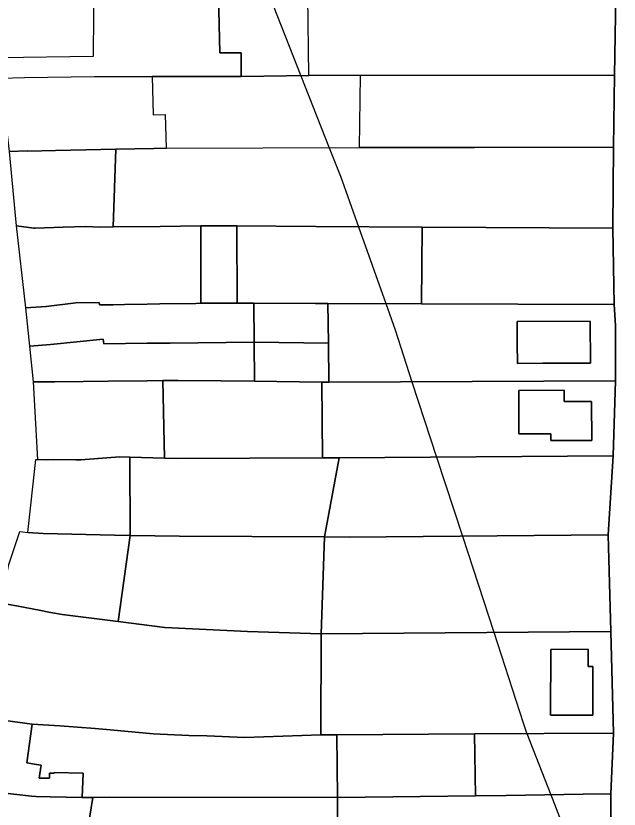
# Model space of a CAD drawing. Extents: x -521939 to -516426, y -1197857 to -1189551.
# Drawn here: x -519902.6 to -519770.7, y -1191340.1 to -1191166.6 of the extents above; entities that cross this region are included whole.
import ezdxf

# ---------------------------------------------------------------- set-up
doc = ezdxf.new("R2010")
doc.units = 0
for name, color, linetype in [('95590013', 7, 'Continuous'), ('95640013', 7, 'Continuous'), ('95660013', 7, 'Continuous')]:
    doc.layers.add(name, color=color, linetype=linetype)

msp = doc.modelspace()

# ---------------------------------------------------------------- linework, layer by layer
at = {"layer": '95590013'}
for points in [[(-519885.71, -1191175.45), (-519906.15, -1191175.73), (-519906.66, -1191166.6), (-519906.92, -1191162.01), (-519885.67, -1191162.04), (-519885.68, -1191166.14)], [(-519827.28, -1191179.62), (-519838.55, -1191179.63), (-519838.78, -1191162.2), (-519771.43, -1191162.03), (-519771.76, -1191179.56)], [(-519871.11, -1191212.61), (-519881.35, -1191212.73), (-519880.76, -1191195.75), (-519872.45, -1191195.61), (-519869.81, -1191195.54), (-519827.51, -1191195.37), (-519802.38, -1191195.35), (-519771.96, -1191195.31), (-519772.12, -1191213.02), (-519813.84, -1191212.78), (-519837.08, -1191212.64), (-519854.3, -1191212.48), (-519862.19, -1191212.5)], [(-519813.84, -1191212.78), (-519813.94, -1191229.54), (-519834.42, -1191229.5), (-519837.12, -1191229.46), (-519850.63, -1191229.44), (-519854.28, -1191229.43), (-519854.3, -1191212.48), (-519837.08, -1191212.64)], [(-519850.54, -1191237.94), (-519850.63, -1191229.44), (-519837.12, -1191229.46), (-519834.42, -1191229.5), (-519834.32, -1191238.14)], [(-519834.23, -1191246.67), (-519834.32, -1191238.14), (-519834.42, -1191229.5), (-519813.94, -1191229.54), (-519771.84, -1191229.67), (-519771.55, -1191234.29), (-519771.54, -1191246.41)], [(-519777.04, -1191233.37), (-519793.01, -1191233.41), (-519793, -1191238.17), (-519792.96, -1191242.59), (-519787.4, -1191242.57), (-519777.02, -1191242.55)], [(-519835.75, -1191246.66), (-519850.44, -1191246.48), (-519850.54, -1191237.94), (-519834.32, -1191238.14), (-519834.23, -1191246.67)], [(-519870.16, -1191263.3), (-519870.54, -1191246.35), (-519867.13, -1191246.31), (-519857.82, -1191246.39), (-519850.44, -1191246.48), (-519835.75, -1191246.66), (-519835.61, -1191263.25), (-519867.37, -1191263.37)], [(-519835.61, -1191263.25), (-519835.75, -1191246.66), (-519834.23, -1191246.67), (-519771.54, -1191246.41), (-519772.05, -1191262.81), (-519831.98, -1191263.22)], [(-519782.74, -1191248.47), (-519792.67, -1191248.51), (-519792.65, -1191258.01), (-519785.68, -1191257.98), (-519785.68, -1191259.45), (-519776.73, -1191259.45), (-519776.76, -1191250.93), (-519782.74, -1191250.95)], [(-519772.05, -1191262.81), (-519773.13, -1191280.12), (-519829.78, -1191280.59), (-519835.14, -1191280.56), (-519831.98, -1191263.22)], [(-519835.14, -1191280.56), (-519866.88, -1191280.37), (-519877.66, -1191280.23), (-519877.75, -1191263.1), (-519870.16, -1191263.3), (-519867.37, -1191263.37), (-519835.61, -1191263.25), (-519831.98, -1191263.22)], [(-519870.06, -1191300.33), (-519880.31, -1191299.03), (-519877.66, -1191280.23), (-519866.88, -1191280.37), (-519835.14, -1191280.56), (-519835.89, -1191301.72), (-519851.97, -1191301.25)], [(-519772.53, -1191301.2), (-519835.89, -1191301.72), (-519835.14, -1191280.56), (-519829.78, -1191280.59), (-519773.13, -1191280.12)], [(-519832.46, -1191323.82), (-519835.96, -1191323.86), (-519835.89, -1191301.72), (-519772.53, -1191301.2), (-519772, -1191323.45), (-519802.36, -1191323.64)], [(-519785.71, -1191319.51), (-519776.47, -1191319.51), (-519776.47, -1191308.89), (-519777.49, -1191308.89), (-519777.49, -1191305.13), (-519785.69, -1191305.14)], [(-519887.9, -1191332.24), (-519894.26, -1191332.08), (-519894.26, -1191332.25), (-519895.27, -1191332.24), (-519895.27, -1191333.3), (-519897.56, -1191333.28), (-519897.14, -1191330.48), (-519898.11, -1191330.32), (-519900.21, -1191329.95), (-519899.11, -1191321.5), (-519893.02, -1191321.87), (-519885.31, -1191322.47), (-519881.23, -1191322.81), (-519872.61, -1191323.65), (-519864.79, -1191323.96), (-519860.86, -1191324.03), (-519852.56, -1191324.44), (-519835.96, -1191323.86), (-519832.46, -1191323.82), (-519832.32, -1191337.58), (-519882.19, -1191337.44), (-519885.79, -1191337.52), (-519888.13, -1191337.58)], [(-519832.32, -1191337.58), (-519832.46, -1191323.82), (-519802.36, -1191323.64), (-519802.12, -1191337.2)], [(-519861.81, -1191349.49), (-519873.3, -1191349.01), (-519887.58, -1191348.42), (-519885.79, -1191337.52), (-519882.19, -1191337.44), (-519832.32, -1191337.58), (-519832.21, -1191349.81), (-519847.56, -1191350.08)], [(-519812.71, -1191349.32), (-519832.21, -1191349.81), (-519832.32, -1191337.58), (-519802.12, -1191337.2), (-519795.45, -1191337.1), (-519778.58, -1191336.83), (-519772.56, -1191336.73), (-519772.53, -1191348.9), (-519800.46, -1191349.4)]]:
    msp.add_lwpolyline(points, close=True, dxfattribs=at)
for points in [[(-519858.31, -1191162.18), (-519858.07, -1191174.64)], [(-519838.55, -1191179.63), (-519838.78, -1191162.2)], [(-519858.07, -1191174.64), (-519853.4, -1191174.63), (-519853.38, -1191179.81)], [(-519853.38, -1191179.81), (-519838.55, -1191179.63)], [(-519838.55, -1191179.63), (-519853.38, -1191179.81)], [(-519827.28, -1191179.62), (-519838.55, -1191179.63)], [(-519827.51, -1191195.37), (-519827.28, -1191179.62)], [(-519860.83, -1191179.83), (-519872.82, -1191179.85)], [(-519872.82, -1191179.85), (-519872.63, -1191188.19)], [(-519853.38, -1191179.81), (-519860.83, -1191179.83)], [(-519872.63, -1191188.19), (-519869.99, -1191188.13)], [(-519869.99, -1191188.13), (-519869.81, -1191195.54)], [(-519869.81, -1191195.54), (-519827.51, -1191195.37)]]:
    msp.add_lwpolyline(points, dxfattribs=at)
at = {"layer": '95640013'}
for points in [[(-519885.67, -1191162.04), (-519885.68, -1191166.14), (-519885.71, -1191175.45), (-519906.15, -1191175.73)], [(-519858.07, -1191174.64), (-519858.31, -1191162.18)], [(-519766.04, -1191453.24), (-519773.21, -1191452.93), (-519773.27, -1191448.99), (-519773.78, -1191425.6), (-519772.98, -1191388.27), (-519772.78, -1191370.92), (-519772.74, -1191367.61), (-519772.53, -1191348.9), (-519772.56, -1191336.73), (-519772, -1191323.45), (-519772.53, -1191301.2), (-519773.13, -1191280.12), (-519772.05, -1191262.81), (-519771.54, -1191246.41), (-519771.55, -1191234.29), (-519771.84, -1191229.67), (-519772.12, -1191213.02), (-519771.96, -1191195.31), (-519771.76, -1191179.56), (-519771.43, -1191162.03)], [(-519853.38, -1191179.81), (-519853.4, -1191174.63), (-519858.07, -1191174.64)], [(-519905.9, -1191180.16), (-519900.73, -1191180.05), (-519885.44, -1191179.84)], [(-519885.44, -1191179.84), (-519880.44, -1191179.83)], [(-519880.44, -1191179.83), (-519872.82, -1191179.85)], [(-519872.82, -1191179.85), (-519860.83, -1191179.83)], [(-519860.83, -1191179.83), (-519853.38, -1191179.81)], [(-519902.53, -1191212.53), (-519904.01, -1191196.27)], [(-519900.46, -1191230.4), (-519902.53, -1191212.53)], [(-519899.59, -1191238.79), (-519900.46, -1191230.4)], [(-519898.78, -1191246.64), (-519899.59, -1191238.79)], [(-519897.85, -1191263.62), (-519898.78, -1191246.64)], [(-519900.01, -1191279.6), (-519898.29, -1191263.61)], [(-519898.29, -1191263.61), (-519897.85, -1191263.62)], [(-519904.2, -1191286.61), (-519901.8, -1191279.37)], [(-519901.8, -1191279.37), (-519901.12, -1191279.43)], [(-519901.12, -1191279.43), (-519900.01, -1191279.6)]]:
    msp.add_lwpolyline(points, dxfattribs=at)
for points in [[(-519771.76, -1191179.56), (-519771.96, -1191195.31), (-519802.38, -1191195.35), (-519827.51, -1191195.37), (-519827.28, -1191179.62)], [(-519900.2, -1191196.09), (-519904.01, -1191196.27), (-519905.9, -1191180.16), (-519900.73, -1191180.05), (-519885.44, -1191179.84), (-519880.44, -1191179.83), (-519872.82, -1191179.85), (-519872.63, -1191188.19), (-519869.99, -1191188.13), (-519869.81, -1191195.54), (-519872.45, -1191195.61), (-519880.76, -1191195.75), (-519890.59, -1191195.91), (-519893.96, -1191196), (-519900.01, -1191196.16)], [(-519881.35, -1191212.73), (-519884.25, -1191212.77), (-519887.44, -1191212.65), (-519892.31, -1191212.81), (-519898.41, -1191213), (-519898.69, -1191213.02), (-519902.53, -1191212.53), (-519904.01, -1191196.27), (-519900.2, -1191196.09), (-519900.01, -1191196.16), (-519893.96, -1191196), (-519890.59, -1191195.91), (-519880.76, -1191195.75)], [(-519896.02, -1191230.11), (-519900.46, -1191230.4), (-519902.53, -1191212.53), (-519898.69, -1191213.02), (-519898.41, -1191213), (-519892.31, -1191212.81), (-519887.44, -1191212.65), (-519884.25, -1191212.77), (-519881.35, -1191212.73), (-519871.11, -1191212.61), (-519862.19, -1191212.5), (-519862.21, -1191229.43), (-519863.29, -1191229.45), (-519871.13, -1191229.58), (-519873.97, -1191229.63), (-519878.9, -1191229.72), (-519881.36, -1191229.75), (-519884.38, -1191229.78), (-519884.44, -1191229.25), (-519889.54, -1191229.33)], [(-519862.21, -1191229.43), (-519862.19, -1191212.5), (-519854.3, -1191212.48), (-519854.28, -1191229.43)], [(-519771.84, -1191229.67), (-519813.94, -1191229.54), (-519813.84, -1191212.78), (-519772.12, -1191213.02)], [(-519895.07, -1191238.42), (-519899.59, -1191238.79), (-519900.46, -1191230.4), (-519896.02, -1191230.11), (-519889.54, -1191229.33), (-519884.44, -1191229.25), (-519884.38, -1191229.78), (-519881.36, -1191229.75), (-519878.9, -1191229.72), (-519873.97, -1191229.63), (-519871.13, -1191229.58), (-519863.29, -1191229.45), (-519862.21, -1191229.43), (-519854.28, -1191229.43), (-519850.63, -1191229.44), (-519850.54, -1191237.94), (-519868.91, -1191238.14), (-519873.9, -1191238.19), (-519883.41, -1191238.29), (-519883.52, -1191237.31)], [(-519777.02, -1191242.55), (-519787.4, -1191242.57), (-519792.96, -1191242.59), (-519793, -1191238.17), (-519793.01, -1191233.41), (-519777.04, -1191233.37)], [(-519894.14, -1191246.61), (-519898.78, -1191246.64), (-519899.59, -1191238.79), (-519895.07, -1191238.42), (-519883.52, -1191237.31), (-519883.41, -1191238.29), (-519873.9, -1191238.19), (-519868.91, -1191238.14), (-519850.54, -1191237.94), (-519850.44, -1191246.48), (-519857.82, -1191246.39), (-519867.13, -1191246.31), (-519870.54, -1191246.35), (-519873.93, -1191246.39), (-519882.48, -1191246.48), (-519887.94, -1191246.54)], [(-519895.64, -1191263.65), (-519897.85, -1191263.62), (-519898.78, -1191246.64), (-519894.14, -1191246.61), (-519887.94, -1191246.54), (-519882.48, -1191246.48), (-519873.93, -1191246.39), (-519870.54, -1191246.35), (-519870.16, -1191263.3), (-519877.75, -1191263.1), (-519879.89, -1191263.04), (-519888.45, -1191263.65), (-519889.51, -1191263.66), (-519894.5, -1191263.62)], [(-519782.74, -1191248.47), (-519782.74, -1191250.95), (-519776.76, -1191250.93), (-519776.73, -1191259.45), (-519785.68, -1191259.45), (-519785.68, -1191257.98), (-519792.65, -1191258.01), (-519792.67, -1191248.51)], [(-519896.65, -1191279.81), (-519900.01, -1191279.6), (-519898.29, -1191263.61), (-519897.85, -1191263.62), (-519895.64, -1191263.65), (-519894.5, -1191263.62), (-519889.51, -1191263.66), (-519888.45, -1191263.65), (-519879.89, -1191263.04), (-519877.75, -1191263.1), (-519877.66, -1191280.23), (-519881.06, -1191280.18)], [(-519892.51, -1191297.48), (-519895.47, -1191296.99), (-519897.22, -1191296.64), (-519902.54, -1191295.59), (-519905.88, -1191295.06), (-519904.2, -1191286.61), (-519901.8, -1191279.37), (-519901.12, -1191279.43), (-519900.01, -1191279.6), (-519896.65, -1191279.81), (-519881.06, -1191280.18), (-519877.66, -1191280.23), (-519880.31, -1191299.03)], [(-519909.39, -1191320.12), (-519905.88, -1191295.06), (-519902.54, -1191295.59), (-519897.22, -1191296.64), (-519895.47, -1191296.99), (-519892.51, -1191297.48), (-519880.31, -1191299.03), (-519870.06, -1191300.33), (-519851.97, -1191301.25), (-519835.89, -1191301.72), (-519835.96, -1191323.86), (-519852.56, -1191324.44), (-519860.86, -1191324.03), (-519864.79, -1191323.96), (-519872.61, -1191323.65), (-519881.23, -1191322.81), (-519885.31, -1191322.47), (-519893.02, -1191321.87), (-519899.11, -1191321.5)], [(-519777.49, -1191305.13), (-519777.49, -1191308.89), (-519776.47, -1191308.89), (-519776.47, -1191319.51), (-519785.71, -1191319.51), (-519785.69, -1191305.14)], [(-519900.21, -1191329.95), (-519898.11, -1191330.32), (-519897.14, -1191330.48), (-519897.56, -1191333.28), (-519895.27, -1191333.3), (-519895.27, -1191332.24), (-519894.26, -1191332.25), (-519894.26, -1191332.08), (-519887.9, -1191332.24), (-519888.13, -1191337.58), (-519895.13, -1191337.41), (-519898.21, -1191337.3), (-519899.2, -1191337.26), (-519911.48, -1191335.89), (-519909.39, -1191320.12), (-519899.11, -1191321.5)], [(-519795.45, -1191337.1), (-519802.12, -1191337.2), (-519802.36, -1191323.64), (-519772, -1191323.45), (-519772.56, -1191336.73), (-519778.58, -1191336.83)], [(-519885.79, -1191337.52), (-519887.58, -1191348.42), (-519907.66, -1191347.58), (-519907.87, -1191347.57), (-519913.62, -1191347.33), (-519911.48, -1191335.89), (-519899.2, -1191337.26), (-519898.21, -1191337.3), (-519895.13, -1191337.41), (-519888.13, -1191337.58)]]:
    msp.add_lwpolyline(points, close=True, dxfattribs=at)
at = {"layer": '95660013'}
msp.add_lwpolyline([(-519847.21, -1191162.21), (-519840.33, -1191179.65), (-519834.11, -1191195.4), (-519831.64, -1191201.66), (-519827.73, -1191212.7), (-519821.77, -1191229.52), (-519819.74, -1191235.26), (-519816.04, -1191246.59), (-519810.67, -1191263.07), (-519805.02, -1191280.38), (-519798.16, -1191301.41), (-519791.71, -1191321.18), (-519791.05, -1191323.2), (-519790.91, -1191323.57), (-519785.7, -1191336.94), (-519785.26, -1191338.07), (-519780.99, -1191349.05)], dxfattribs=at)
msp.add_lwpolyline([(-519847.21, -1191162.21), (-519840.33, -1191179.65), (-519834.11, -1191195.4), (-519831.64, -1191201.66), (-519827.73, -1191212.7), (-519821.77, -1191229.52), (-519819.74, -1191235.26), (-519816.04, -1191246.59), (-519810.67, -1191263.07), (-519805.02, -1191280.38), (-519798.16, -1191301.41), (-519791.71, -1191321.18), (-519791.05, -1191323.2), (-519790.91, -1191323.57), (-519785.7, -1191336.94), (-519785.26, -1191338.07), (-519780.99, -1191349.05)], dxfattribs=at)

doc.saveas('drawing.dxf')
